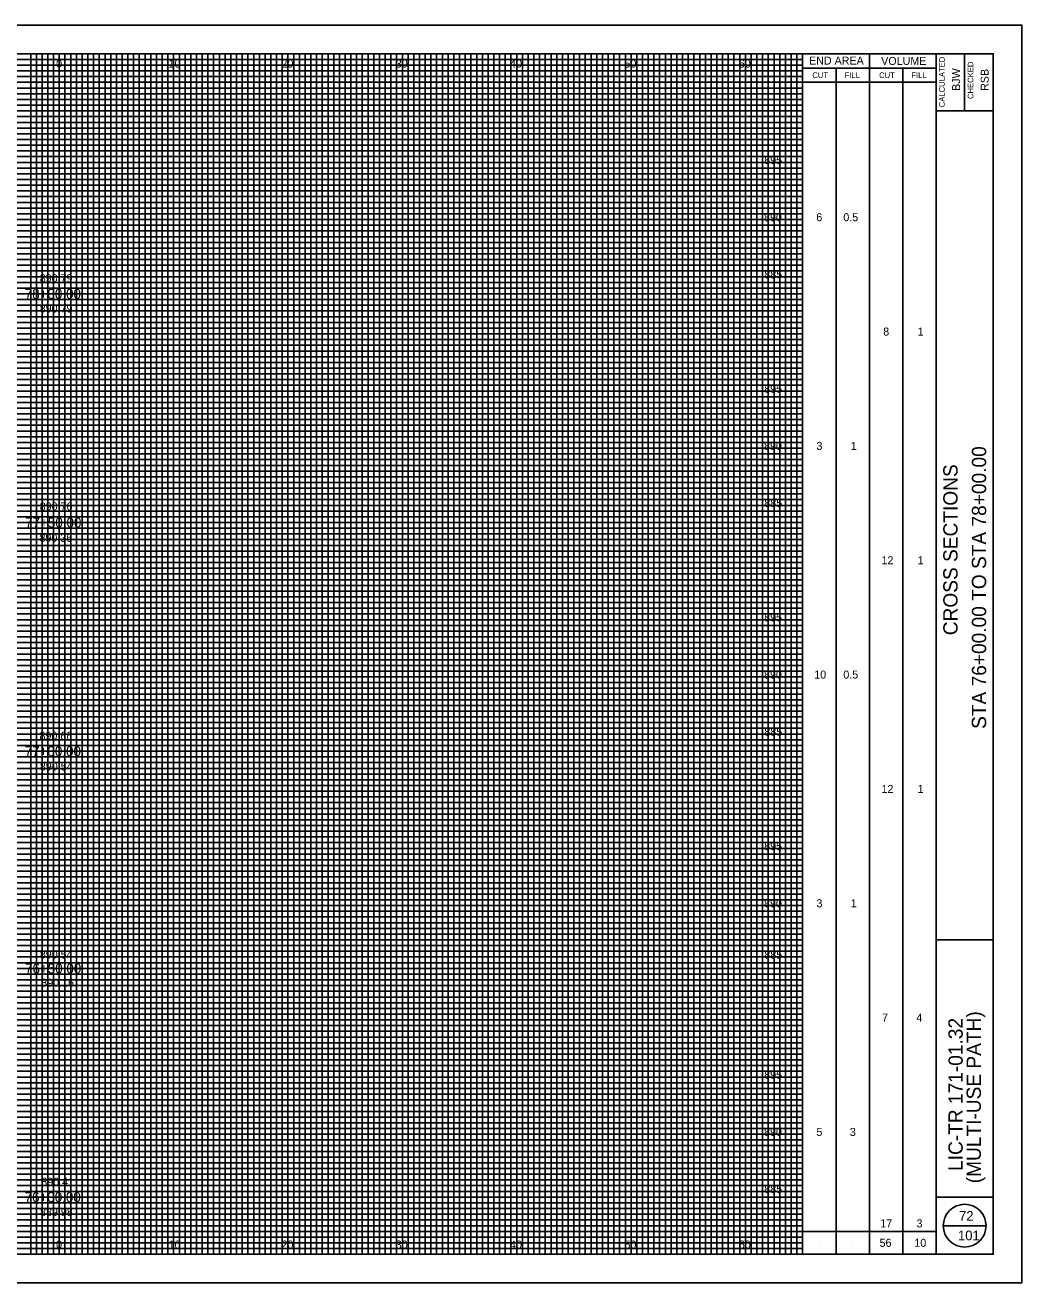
# Model space of a CAD drawing. Extents: x -10 to 160, y -2 to 3672.
# Drawn here: x 72.8 to 160, y 342.5 to 452.5 of the extents above; entities that cross this region are included whole.
import ezdxf

# ---------------------------------------------------------------- set-up
doc = ezdxf.new("R2010")
doc.units = 0
for name, color, linetype in [('SH_Border', 7, 'Continuous'), ('SH_Cut_Line', 7, 'Continuous'), ('SH_Data', 7, 'Continuous'), ('SH_Major_Grid_Line', 7, 'Continuous'), ('SH_Minor_Grid_Line', 7, 'Continuous'), ('SH_Text', 7, 'Continuous'), ('TX_P_10', 7, 'Continuous'), ('TX_X_10', 7, 'Continuous')]:
    doc.layers.add(name, color=color, linetype=linetype)

msp = doc.modelspace()

# ---------------------------------------------------------------- linework, layer by layer
at = {"layer": 'SH_Border'}
for p, q in [((152.5, 345), (152.5, 450)), ((155, 450), (155, 445)), ((152.5, 445), (157.5, 445)), ((152.5, 372.5), (157.5, 372.5)), ((152.5, 350), (157.5, 350))]:
    msp.add_line(p, q, dxfattribs=at)
msp.add_lwpolyline([(0, 450), (157.5, 450), (157.5, 345), (0, 345)], close=True, dxfattribs=at)
at = {"layer": 'SH_Cut_Line'}
msp.add_lwpolyline([(-10, 342.5), (160, 342.5), (160, 452.5), (-10, 452.5)], close=True, dxfattribs=at)
at = {"layer": 'SH_Data'}
for p, q in [((140.83, 345), (140.83, 450)), ((146.67, 345), (146.67, 450)), ((140.83, 448.75), (152.5, 448.75)), ((143.75, 345), (143.75, 448.75)), ((149.58, 345), (149.58, 448.75)), ((140.83, 447.5), (152.5, 447.5)), ((140.83, 347), (152.5, 347)), ((153.12, 347.5), (156.88, 347.5)), ((142.29, 346), (142.29, 346)), ((145.21, 346), (145.21, 346)), ((148.12, 346), (148.12, 346)), ((151.04, 346), (151.04, 346))]:
    msp.add_line(p, q, dxfattribs=at)
msp.add_circle((155, 347.5), 1.87, dxfattribs=at)
at = {"layer": 'SH_Major_Grid_Line'}
for p, q in [((75.83, 345), (75.83, 450)), ((80.83, 345), (80.83, 450)), ((85.83, 345), (85.83, 450)), ((90.83, 345), (90.83, 450)), ((95.83, 345), (95.83, 450)), ((100.83, 345), (100.83, 450)), ((105.83, 345), (105.83, 450)), ((110.83, 345), (110.83, 450)), ((115.83, 345), (115.83, 450)), ((120.83, 345), (120.83, 450)), ((125.83, 345), (125.83, 450)), ((130.83, 345), (130.83, 450)), ((135.83, 345), (135.83, 450)), ((5.83, 445), (140.83, 445)), ((5.83, 440), (140.83, 440)), ((5.83, 435), (140.83, 435)), ((5.83, 430), (140.83, 430)), ((5.83, 425), (140.83, 425)), ((5.83, 420), (140.83, 420)), ((5.83, 415), (140.83, 415)), ((5.83, 410), (140.83, 410)), ((5.83, 405), (140.83, 405)), ((5.83, 400), (140.83, 400)), ((5.83, 395), (140.83, 395)), ((5.83, 390), (140.83, 390)), ((5.83, 385), (140.83, 385)), ((5.83, 380), (140.83, 380)), ((5.83, 375), (140.83, 375)), ((5.83, 370), (140.83, 370)), ((5.83, 365), (140.83, 365)), ((5.83, 360), (140.83, 360)), ((5.83, 355), (140.83, 355)), ((5.83, 350), (140.83, 350))]:
    msp.add_line(p, q, dxfattribs=at)
at = {"layer": 'SH_Minor_Grid_Line'}
for p, q in [((73.33, 345), (73.33, 450)), ((73.83, 345), (73.83, 450)), ((74.33, 345), (74.33, 450)), ((74.83, 345), (74.83, 450)), ((75.33, 345), (75.33, 450)), ((76.33, 345), (76.33, 450)), ((76.83, 345), (76.83, 450)), ((77.33, 345), (77.33, 450)), ((77.83, 345), (77.83, 450)), ((78.33, 345), (78.33, 450)), ((78.83, 345), (78.83, 450)), ((79.33, 345), (79.33, 450)), ((79.83, 345), (79.83, 450)), ((80.33, 345), (80.33, 450)), ((81.33, 345), (81.33, 450)), ((81.83, 345), (81.83, 450)), ((82.33, 345), (82.33, 450)), ((82.83, 345), (82.83, 450)), ((83.33, 345), (83.33, 450)), ((83.83, 345), (83.83, 450)), ((84.33, 345), (84.33, 450)), ((84.83, 345), (84.83, 450)), ((85.33, 345), (85.33, 450)), ((86.33, 345), (86.33, 450)), ((86.83, 345), (86.83, 450)), ((87.33, 345), (87.33, 450)), ((87.83, 345), (87.83, 450)), ((88.33, 345), (88.33, 450)), ((88.83, 345), (88.83, 450)), ((89.33, 345), (89.33, 450)), ((89.83, 345), (89.83, 450)), ((90.33, 345), (90.33, 450)), ((91.33, 345), (91.33, 450)), ((91.83, 345), (91.83, 450)), ((92.33, 345), (92.33, 450)), ((92.83, 345), (92.83, 450)), ((93.33, 345), (93.33, 450)), ((93.83, 345), (93.83, 450)), ((94.33, 345), (94.33, 450)), ((94.83, 345), (94.83, 450)), ((95.33, 345), (95.33, 450)), ((96.33, 345), (96.33, 450)), ((96.83, 345), (96.83, 450)), ((97.33, 345), (97.33, 450)), ((97.83, 345), (97.83, 450)), ((98.33, 345), (98.33, 450)), ((98.83, 345), (98.83, 450)), ((99.33, 345), (99.33, 450)), ((99.83, 345), (99.83, 450)), ((100.33, 345), (100.33, 450)), ((101.33, 345), (101.33, 450)), ((101.83, 345), (101.83, 450)), ((102.33, 345), (102.33, 450)), ((102.83, 345), (102.83, 450)), ((103.33, 345), (103.33, 450)), ((103.83, 345), (103.83, 450)), ((104.33, 345), (104.33, 450)), ((104.83, 345), (104.83, 450)), ((105.33, 345), (105.33, 450)), ((106.33, 345), (106.33, 450)), ((106.83, 345), (106.83, 450)), ((107.33, 345), (107.33, 450)), ((107.83, 345), (107.83, 450)), ((108.33, 345), (108.33, 450)), ((108.83, 345), (108.83, 450)), ((109.33, 345), (109.33, 450)), ((109.83, 345), (109.83, 450)), ((110.33, 345), (110.33, 450)), ((111.33, 345), (111.33, 450)), ((111.83, 345), (111.83, 450)), ((112.33, 345), (112.33, 450)), ((112.83, 345), (112.83, 450)), ((113.33, 345), (113.33, 450)), ((113.83, 345), (113.83, 450)), ((114.33, 345), (114.33, 450)), ((114.83, 345), (114.83, 450)), ((115.33, 345), (115.33, 450)), ((116.33, 345), (116.33, 450)), ((116.83, 345), (116.83, 450)), ((117.33, 345), (117.33, 450)), ((117.83, 345), (117.83, 450)), ((118.33, 345), (118.33, 450)), ((118.83, 345), (118.83, 450)), ((119.33, 345), (119.33, 450)), ((119.83, 345), (119.83, 450)), ((120.33, 345), (120.33, 450)), ((121.33, 345), (121.33, 450)), ((121.83, 345), (121.83, 450)), ((122.33, 345), (122.33, 450)), ((122.83, 345), (122.83, 450)), ((123.33, 345), (123.33, 450)), ((123.83, 345), (123.83, 450)), ((124.33, 345), (124.33, 450)), ((124.83, 345), (124.83, 450)), ((125.33, 345), (125.33, 450)), ((126.33, 345), (126.33, 450)), ((126.83, 345), (126.83, 450)), ((127.33, 345), (127.33, 450)), ((127.83, 345), (127.83, 450)), ((128.33, 345), (128.33, 450)), ((128.83, 345), (128.83, 450)), ((129.33, 345), (129.33, 450)), ((129.83, 345), (129.83, 450)), ((130.33, 345), (130.33, 450)), ((131.33, 345), (131.33, 450)), ((131.83, 345), (131.83, 450)), ((132.33, 345), (132.33, 450)), ((132.83, 345), (132.83, 450)), ((133.33, 345), (133.33, 450)), ((133.83, 345), (133.83, 450)), ((134.33, 345), (134.33, 450)), ((134.83, 345), (134.83, 450)), ((135.33, 345), (135.33, 450)), ((136.33, 345), (136.33, 450)), ((136.83, 345), (136.83, 450)), ((137.33, 345), (137.33, 450)), ((137.83, 345), (137.83, 450)), ((138.33, 345), (138.33, 450)), ((138.83, 345), (138.83, 450)), ((139.33, 345), (139.33, 450)), ((139.83, 345), (139.83, 450)), ((140.33, 345), (140.33, 450)), ((5.83, 449.5), (140.83, 449.5)), ((5.83, 449), (140.83, 449)), ((5.83, 448.5), (140.83, 448.5)), ((5.83, 448), (140.83, 448)), ((5.83, 447.5), (140.83, 447.5)), ((5.83, 447), (140.83, 447)), ((5.83, 446.5), (140.83, 446.5)), ((5.83, 446), (140.83, 446)), ((5.83, 445.5), (140.83, 445.5)), ((5.83, 444.5), (140.83, 444.5)), ((5.83, 444), (140.83, 444)), ((5.83, 443.5), (140.83, 443.5)), ((5.83, 443), (140.83, 443)), ((5.83, 442.5), (140.83, 442.5)), ((5.83, 442), (140.83, 442)), ((5.83, 441.5), (140.83, 441.5)), ((5.83, 441), (140.83, 441)), ((5.83, 440.5), (140.83, 440.5)), ((5.83, 439.5), (140.83, 439.5)), ((5.83, 439), (140.83, 439)), ((5.83, 438.5), (140.83, 438.5)), ((5.83, 438), (140.83, 438)), ((5.83, 437.5), (140.83, 437.5)), ((5.83, 437), (140.83, 437)), ((5.83, 436.5), (140.83, 436.5)), ((5.83, 436), (140.83, 436)), ((5.83, 435.5), (140.83, 435.5)), ((5.83, 434.5), (140.83, 434.5)), ((5.83, 434), (140.83, 434)), ((5.83, 433.5), (140.83, 433.5)), ((5.83, 433), (140.83, 433)), ((5.83, 432.5), (140.83, 432.5)), ((5.83, 432), (140.83, 432)), ((5.83, 431.5), (140.83, 431.5)), ((5.83, 431), (140.83, 431)), ((5.83, 430.5), (140.83, 430.5)), ((5.83, 429.5), (140.83, 429.5)), ((5.83, 429), (140.83, 429)), ((5.83, 428.5), (140.83, 428.5)), ((5.83, 428), (140.83, 428)), ((5.83, 427.5), (140.83, 427.5)), ((5.83, 427), (140.83, 427)), ((5.83, 426.5), (140.83, 426.5)), ((5.83, 426), (140.83, 426)), ((5.83, 425.5), (140.83, 425.5)), ((5.83, 424.5), (140.83, 424.5)), ((5.83, 424), (140.83, 424)), ((5.83, 423.5), (140.83, 423.5)), ((5.83, 423), (140.83, 423)), ((5.83, 422.5), (140.83, 422.5)), ((5.83, 422), (140.83, 422)), ((5.83, 421.5), (140.83, 421.5)), ((5.83, 421), (140.83, 421)), ((5.83, 420.5), (140.83, 420.5)), ((5.83, 419.5), (140.83, 419.5)), ((5.83, 419), (140.83, 419)), ((5.83, 418.5), (140.83, 418.5)), ((5.83, 418), (140.83, 418)), ((5.83, 417.5), (140.83, 417.5)), ((5.83, 417), (140.83, 417)), ((5.83, 416.5), (140.83, 416.5)), ((5.83, 416), (140.83, 416)), ((5.83, 415.5), (140.83, 415.5)), ((5.83, 414.5), (140.83, 414.5)), ((5.83, 414), (140.83, 414)), ((5.83, 413.5), (140.83, 413.5)), ((5.83, 413), (140.83, 413)), ((5.83, 412.5), (140.83, 412.5)), ((5.83, 412), (140.83, 412)), ((5.83, 411.5), (140.83, 411.5)), ((5.83, 411), (140.83, 411)), ((5.83, 410.5), (140.83, 410.5)), ((5.83, 409.5), (140.83, 409.5)), ((5.83, 409), (140.83, 409)), ((5.83, 408.5), (140.83, 408.5)), ((5.83, 408), (140.83, 408)), ((5.83, 407.5), (140.83, 407.5)), ((5.83, 407), (140.83, 407)), ((5.83, 406.5), (140.83, 406.5)), ((5.83, 406), (140.83, 406)), ((5.83, 405.5), (140.83, 405.5)), ((5.83, 404.5), (140.83, 404.5)), ((5.83, 404), (140.83, 404)), ((5.83, 403.5), (140.83, 403.5)), ((5.83, 403), (140.83, 403)), ((5.83, 402.5), (140.83, 402.5)), ((5.83, 402), (140.83, 402)), ((5.83, 401.5), (140.83, 401.5)), ((5.83, 401), (140.83, 401)), ((5.83, 400.5), (140.83, 400.5)), ((5.83, 399.5), (140.83, 399.5)), ((5.83, 399), (140.83, 399)), ((5.83, 398.5), (140.83, 398.5)), ((5.83, 398), (140.83, 398)), ((5.83, 397.5), (140.83, 397.5)), ((5.83, 397), (140.83, 397)), ((5.83, 396.5), (140.83, 396.5)), ((5.83, 396), (140.83, 396)), ((5.83, 395.5), (140.83, 395.5)), ((5.83, 394.5), (140.83, 394.5)), ((5.83, 394), (140.83, 394)), ((5.83, 393.5), (140.83, 393.5)), ((5.83, 393), (140.83, 393)), ((5.83, 392.5), (140.83, 392.5)), ((5.83, 392), (140.83, 392)), ((5.83, 391.5), (140.83, 391.5)), ((5.83, 391), (140.83, 391)), ((5.83, 390.5), (140.83, 390.5)), ((5.83, 389.5), (140.83, 389.5)), ((5.83, 389), (140.83, 389)), ((5.83, 388.5), (140.83, 388.5)), ((5.83, 388), (140.83, 388)), ((5.83, 387.5), (140.83, 387.5)), ((5.83, 387), (140.83, 387)), ((5.83, 386.5), (140.83, 386.5)), ((5.83, 386), (140.83, 386)), ((5.83, 385.5), (140.83, 385.5)), ((5.83, 384.5), (140.83, 384.5)), ((5.83, 384), (140.83, 384)), ((5.83, 383.5), (140.83, 383.5)), ((5.83, 383), (140.83, 383)), ((5.83, 382.5), (140.83, 382.5)), ((5.83, 382), (140.83, 382)), ((5.83, 381.5), (140.83, 381.5)), ((5.83, 381), (140.83, 381)), ((5.83, 380.5), (140.83, 380.5)), ((5.83, 379.5), (140.83, 379.5)), ((5.83, 379), (140.83, 379)), ((5.83, 378.5), (140.83, 378.5)), ((5.83, 378), (140.83, 378)), ((5.83, 377.5), (140.83, 377.5)), ((5.83, 377), (140.83, 377)), ((5.83, 376.5), (140.83, 376.5)), ((5.83, 376), (140.83, 376)), ((5.83, 375.5), (140.83, 375.5)), ((5.83, 374.5), (140.83, 374.5)), ((5.83, 374), (140.83, 374)), ((5.83, 373.5), (140.83, 373.5)), ((5.83, 373), (140.83, 373)), ((5.83, 372.5), (140.83, 372.5)), ((5.83, 372), (140.83, 372)), ((5.83, 371.5), (140.83, 371.5)), ((5.83, 371), (140.83, 371)), ((5.83, 370.5), (140.83, 370.5)), ((5.83, 369.5), (140.83, 369.5)), ((5.83, 369), (140.83, 369)), ((5.83, 368.5), (140.83, 368.5)), ((5.83, 368), (140.83, 368)), ((5.83, 367.5), (140.83, 367.5)), ((5.83, 367), (140.83, 367)), ((5.83, 366.5), (140.83, 366.5)), ((5.83, 366), (140.83, 366)), ((5.83, 365.5), (140.83, 365.5)), ((5.83, 364.5), (140.83, 364.5)), ((5.83, 364), (140.83, 364)), ((5.83, 363.5), (140.83, 363.5)), ((5.83, 363), (140.83, 363)), ((5.83, 362.5), (140.83, 362.5)), ((5.83, 362), (140.83, 362)), ((5.83, 361.5), (140.83, 361.5)), ((5.83, 361), (140.83, 361)), ((5.83, 360.5), (140.83, 360.5)), ((5.83, 359.5), (140.83, 359.5)), ((5.83, 359), (140.83, 359)), ((5.83, 358.5), (140.83, 358.5)), ((5.83, 358), (140.83, 358)), ((5.83, 357.5), (140.83, 357.5)), ((5.83, 357), (140.83, 357)), ((5.83, 356.5), (140.83, 356.5)), ((5.83, 356), (140.83, 356)), ((5.83, 355.5), (140.83, 355.5)), ((5.83, 354.5), (140.83, 354.5)), ((5.83, 354), (140.83, 354)), ((5.83, 353.5), (140.83, 353.5)), ((5.83, 353), (140.83, 353)), ((5.83, 352.5), (140.83, 352.5)), ((5.83, 352), (140.83, 352)), ((5.83, 351.5), (140.83, 351.5)), ((5.83, 351), (140.83, 351)), ((5.83, 350.5), (140.83, 350.5)), ((5.83, 349.5), (140.83, 349.5)), ((5.83, 349), (140.83, 349)), ((5.83, 348.5), (140.83, 348.5)), ((5.83, 348), (140.83, 348)), ((5.83, 347.5), (140.83, 347.5)), ((5.83, 347), (140.83, 347)), ((5.83, 346.5), (140.83, 346.5)), ((5.83, 346), (140.83, 346)), ((5.83, 345.5), (140.83, 345.5))]:
    msp.add_line(p, q, dxfattribs=at)

# ---------------------------------------------------------------- texts
at = {"layer": 'SH_Data'}
for s, height, p in [('END AREA', 0.7, (141.39, 449.05)), ('VOLUME', 0.7, (147.7, 449.02)), ('CUT', 0.5, (141.68, 447.87)), ('FILL', 0.5, (144.5, 447.87)), ('CUT', 0.5, (147.52, 447.87)), ('FILL', 0.5, (150.34, 447.87)), ('72', 0.85, (154.51, 347.93)), ('101', 0.85, (154.42, 346.22))]:
    msp.add_text(s, height=height, dxfattribs=at).set_placement(p)
for s, height, p in [('CALCULATED', 0.5, (153.26, 445.32)), ('CHECKED', 0.5, (155.76, 446.04)), ('BJW', 0.7, (154.6, 446.75)), ('RSB', 0.7, (157.1, 446.75)), ('STA 76+00.00 TO STA 78+00.00', 1.25, (156.88, 390.95)), ('CROSS SECTIONS', 1.25, (154.38, 399.14)), ('LIC-TR 171-01.32', 1.25, (154.83, 352.29)), ('(MULTI-USE PATH)', 1.25, (156.42, 351.21))]:
    msp.add_text(s, height=height, rotation=90, dxfattribs=at).set_placement(p)
at = {"layer": 'SH_Text'}
for s, height, p in [('0', 0.7, (75.55, 448.79)), ('10', 0.7, (85.39, 448.79)), ('20', 0.7, (95.26, 448.79)), ('30', 0.7, (105.25, 448.79)), ('40', 0.7, (115.25, 448.79)), ('50', 0.7, (125.25, 448.79)), ('60', 0.7, (135.25, 448.79)), ('895', 0.7, (137.47, 440.35)), ('890', 0.7, (137.46, 435.35)), ('6', 0.7, (142.03, 435.35)), ('0.5', 0.7, (144.39, 435.35)), ('885', 0.7, (137.48, 430.35)), ('78+00.00', 0.875, (72.81, 428.56)), ('8', 0.7, (147.88, 425.35)), ('1', 0.7, (150.88, 425.35)), ('895', 0.7, (137.47, 420.35)), ('890', 0.7, (137.46, 415.35)), ('3', 0.7, (142.04, 415.35)), ('1', 0.7, (145.04, 415.35)), ('885', 0.7, (137.48, 410.35)), ('77+50.00', 0.875, (72.85, 408.56)), ('12', 0.7, (147.73, 405.35)), ('1', 0.7, (150.88, 405.35)), ('895', 0.7, (137.47, 400.35)), ('890', 0.7, (137.46, 395.35)), ('10', 0.7, (141.85, 395.35)), ('0.5', 0.7, (144.39, 395.35)), ('885', 0.7, (137.48, 390.35)), ('77+00.00', 0.875, (72.81, 388.56)), ('12', 0.7, (147.73, 385.35)), ('1', 0.7, (150.88, 385.35)), ('895', 0.7, (137.47, 380.35)), ('890', 0.7, (137.46, 375.35)), ('3', 0.7, (142.04, 375.35)), ('1', 0.7, (145.04, 375.35)), ('885', 0.7, (137.48, 370.85)), ('76+50.00', 0.875, (72.84, 369.56)), ('7', 0.7, (147.78, 365.35)), ('4', 0.7, (150.78, 365.35)), ('895', 0.7, (137.47, 360.35)), ('890', 0.7, (137.46, 355.35)), ('5', 0.7, (142.04, 355.35)), ('3', 0.7, (144.96, 355.35)), ('885', 0.7, (137.48, 350.35)), ('76+00.00', 0.875, (72.8, 349.56)), ('17', 0.7, (147.62, 347.35)), ('3', 0.7, (150.79, 347.35)), ('0', 0.7, (75.55, 345.5)), ('10', 0.7, (85.39, 345.5)), ('20', 0.7, (95.26, 345.5)), ('30', 0.7, (105.25, 345.5)), ('40', 0.7, (115.25, 345.5)), ('50', 0.7, (125.25, 345.5)), ('60', 0.7, (135.25, 345.5)), ('56', 0.7, (147.56, 345.65)), ('10', 0.7, (150.6, 345.65))]:
    msp.add_text(s, height=height, dxfattribs=at).set_placement(p)
at = {"layer": 'TX_P_10'}
for s, p in [('890.79', (74.12, 430.02)), ('890.76', (74.12, 410.06)), ('890.66', (74.1, 390)), ('890.54', (74.13, 370.87)), ('890.41', (74.26, 350.99))]:
    msp.add_text(s, height=0.7, dxfattribs=at).set_placement(p)
at = {"layer": 'TX_X_10'}
for s, p in [('890.79', (74.12, 427.37)), ('890.36', (74.1, 407.31)), ('890.54', (74.13, 387.31)), ('890.16', (74.25, 368.4)), ('889.98', (74.15, 348.34))]:
    msp.add_text(s, height=0.7, dxfattribs=at).set_placement(p)

doc.saveas('drawing.dxf')
